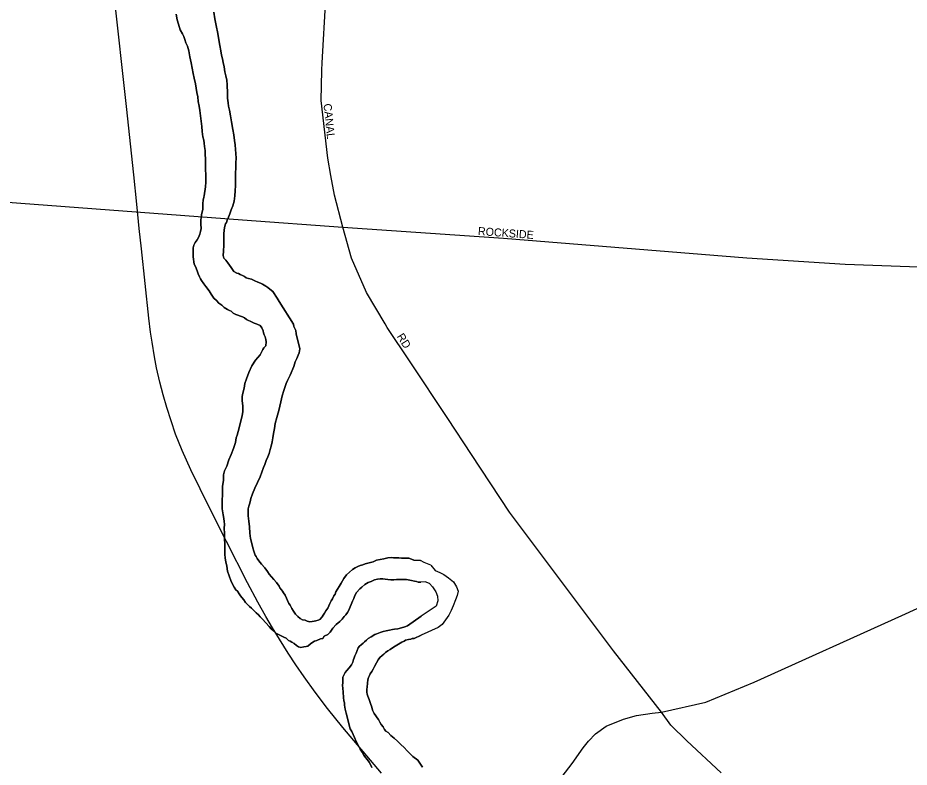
# Model space of a CAD drawing. Extents: x -561 to 1170, y 0 to 846.
# Drawn here: x 287.18 to 302.22, y 176.12 to 188.76 of the extents above; entities that cross this region are included whole.
import ezdxf

# ---------------------------------------------------------------- set-up
doc = ezdxf.new("R2010")
doc.units = 0
for name, color, linetype in [('GM_X_City_Street', 7, 'Continuous'), ('GM_X_City_Street_Text', 7, 'Continuous'), ('GM_X_Major_River', 7, 'Continuous'), ('GM_X_Rail_Line', 7, 'Continuous')]:
    doc.layers.add(name, color=color, linetype=linetype)

msp = doc.modelspace()

# ---------------------------------------------------------------- linework, layer by layer
at = {"layer": 'GM_X_City_Street'}
for points in [[(292.315, 187.88), (292.319, 188.004), (292.382, 189.088), (292.614, 191.429), (292.854, 193.955), (292.822, 194.252), (292.433, 195.583), (291.675, 199.752), (291.571, 200.283), (291.39, 200.82), (291.093, 201.499), (290.828, 202.087), (290.563, 202.436), (290.168, 202.857), (289.955, 203.102), (288.879, 204.733), (288.419, 205.423)], [(290.972, 185.357), (292.665, 185.23), (295.379, 185.044), (299.485, 184.712), (301.14, 184.608), (302.54, 184.557), (303.866, 184.736), (304.674, 184.881), (305.907, 185.301), (306.779, 185.655), (307.693, 186.08), (309.042, 186.9), (310.313, 188.02), (310.755, 188.533), (310.773, 188.554)], [(292.467, 186.102), (292.414, 186.396), (292.302, 187.371), (292.315, 187.872), (292.315, 187.88)], [(293.38, 183.601), (293.064, 184.127), (292.811, 184.708), (292.665, 185.23), (292.526, 185.772), (292.467, 186.102)], [(282.079, 185.905), (285.434, 185.772), (290.972, 185.357)], [(293.801, 182.961), (293.416, 183.541), (293.38, 183.601)], [(294.437, 182.002), (293.801, 182.961)], [(298.046, 177.048), (297.234, 178.084), (295.48, 180.426), (294.838, 181.397), (294.437, 182.002)], [(298.046, 177.048), (298.794, 177.219), (299.607, 177.554), (302.096, 178.682), (303.329, 179.243), (303.923, 179.479), (304.062, 179.554), (304.256, 179.566), (304.917, 179.582), (307.522, 179.591), (308.979, 179.606)], [(295.336, 174.299), (295.379, 174.486), (295.508, 174.813), (295.722, 175.172), (295.937, 175.385), (296.369, 175.963), (296.535, 176.185), (296.722, 176.445), (296.814, 176.56), (296.933, 176.686), (297.11, 176.811), (297.4, 176.929), (297.624, 176.996), (297.884, 177.032), (298.046, 177.048)], [(299.048, 176.024), (298.473, 176.568), (298.199, 176.831), (298.046, 177.048)]]:
    msp.add_lwpolyline(points, dxfattribs=at)
at = {"layer": 'GM_X_Major_River'}
for points in [[(289.853, 188.823), (289.871, 188.731), (289.894, 188.656), (289.922, 188.559), (289.961, 188.494), (289.983, 188.446), (290, 188.397), (290.017, 188.343), (290.045, 188.284), (290.068, 188.208), (290.085, 188.105), (290.108, 188.003), (290.126, 187.916), (290.143, 187.824), (290.16, 187.743), (290.183, 187.651), (290.195, 187.576), (290.207, 187.506), (290.219, 187.43), (290.225, 187.354), (290.243, 187.273), (290.255, 187.197), (290.267, 187.111), (290.279, 187.019), (290.291, 186.932), (290.297, 186.846), (290.304, 186.754), (290.321, 186.7), (290.327, 186.651), (290.333, 186.591), (290.345, 186.527), (290.346, 186.456), (290.352, 186.386), (290.353, 186.326), (290.348, 186.277), (290.349, 186.229), (290.35, 186.18), (290.356, 186.137), (290.357, 186.066), (290.358, 185.99), (290.348, 185.914), (290.328, 185.762), (290.323, 185.735), (290.313, 185.686), (290.308, 185.632), (290.304, 185.535), (290.284, 185.437), (290.274, 185.35)], [(290.274, 185.35), (290.284, 185.437), (290.304, 185.535), (290.308, 185.632), (290.313, 185.686), (290.323, 185.735), (290.328, 185.762), (290.348, 185.914), (290.358, 185.99), (290.357, 186.066), (290.356, 186.137), (290.35, 186.18), (290.349, 186.229), (290.348, 186.277), (290.353, 186.326), (290.352, 186.386), (290.346, 186.456), (290.345, 186.527), (290.333, 186.591), (290.327, 186.651), (290.321, 186.7), (290.304, 186.754), (290.297, 186.846), (290.291, 186.932), (290.279, 187.019), (290.267, 187.111), (290.255, 187.197), (290.243, 187.273), (290.225, 187.354), (290.219, 187.43), (290.207, 187.506), (290.195, 187.576), (290.183, 187.651), (290.16, 187.743), (290.143, 187.824), (290.126, 187.916), (290.108, 188.003), (290.085, 188.105), (290.068, 188.208), (290.045, 188.284), (290.017, 188.343), (290, 188.397), (289.983, 188.446), (289.961, 188.494), (289.922, 188.559), (289.894, 188.656), (289.871, 188.731), (289.853, 188.823)], [(290.729, 187.371), (290.723, 187.409), (290.722, 187.447), (290.721, 187.49), (290.714, 187.631), (290.708, 187.712), (290.696, 187.782), (290.679, 187.853), (290.667, 187.934), (290.649, 188.009), (290.638, 188.074), (290.621, 188.134), (290.609, 188.209), (290.591, 188.296), (290.574, 188.393), (290.556, 188.501), (290.533, 188.631), (290.509, 188.744), (290.492, 188.858)], [(290.492, 188.858), (290.509, 188.744), (290.533, 188.631), (290.556, 188.501), (290.574, 188.393), (290.591, 188.296), (290.609, 188.209), (290.621, 188.134), (290.638, 188.074), (290.649, 188.009), (290.667, 187.934), (290.679, 187.853), (290.696, 187.782), (290.708, 187.712), (290.714, 187.631), (290.721, 187.49), (290.722, 187.447), (290.723, 187.409), (290.729, 187.371)], [(291.488, 181.675), (291.498, 181.751), (291.513, 181.833), (291.528, 181.92), (291.554, 182.023), (291.585, 182.137), (291.621, 182.284), (291.646, 182.387), (291.672, 182.474), (291.693, 182.545), (291.714, 182.594), (291.735, 182.643), (291.756, 182.692), (291.777, 182.735), (291.84, 182.882), (291.861, 182.958), (291.892, 183.018), (291.913, 183.073), (291.929, 183.111), (291.939, 183.143), (291.944, 183.181), (291.878, 183.431), (291.872, 183.487), (291.842, 183.555), (291.833, 183.594), (291.596, 183.976), (291.561, 184.036), (291.487, 184.146), (291.438, 184.188), (291.4, 184.215), (291.367, 184.236), (291.339, 184.252), (291.312, 184.268), (291.28, 184.284), (291.231, 184.305), (291.181, 184.326), (291.127, 184.353), (291.078, 184.368), (291.035, 184.379), (291.007, 184.4), (290.975, 184.416), (290.936, 184.432), (290.909, 184.448), (290.877, 184.458), (290.828, 184.484), (290.805, 184.517), (290.783, 184.549), (290.756, 184.592), (290.728, 184.63), (290.695, 184.673), (290.657, 184.71), (290.651, 184.753), (290.655, 184.829), (290.659, 184.927), (290.658, 185.03), (290.662, 185.116), (290.666, 185.187), (290.676, 185.247), (290.687, 185.285), (290.703, 185.312), (290.718, 185.35), (290.739, 185.399), (290.76, 185.459), (290.786, 185.524), (290.812, 185.59), (290.833, 185.671), (290.848, 185.758), (290.852, 185.845), (290.856, 185.937), (290.855, 186.056), (290.859, 186.148), (290.863, 186.229), (290.862, 186.316), (290.866, 186.397), (290.865, 186.473), (290.859, 186.544), (290.852, 186.619), (290.841, 186.695), (290.829, 186.787), (290.811, 186.879), (290.788, 187.009), (290.77, 187.111), (290.758, 187.203), (290.741, 187.274), (290.735, 187.328), (290.729, 187.371)], [(290.729, 187.371), (290.735, 187.328), (290.741, 187.274), (290.758, 187.203), (290.77, 187.111), (290.788, 187.009), (290.811, 186.879), (290.829, 186.787), (290.841, 186.695), (290.852, 186.619), (290.859, 186.544), (290.865, 186.473), (290.866, 186.397), (290.862, 186.316), (290.863, 186.229), (290.859, 186.148), (290.855, 186.056), (290.856, 185.937), (290.852, 185.845), (290.848, 185.758), (290.833, 185.671), (290.812, 185.59), (290.786, 185.524), (290.76, 185.459), (290.739, 185.399), (290.718, 185.35), (290.703, 185.312), (290.687, 185.285), (290.676, 185.247), (290.666, 185.187), (290.662, 185.116), (290.658, 185.03), (290.659, 184.927), (290.655, 184.829), (290.651, 184.753), (290.657, 184.71), (290.695, 184.673), (290.728, 184.63), (290.756, 184.592), (290.783, 184.549), (290.805, 184.517), (290.828, 184.484), (290.877, 184.458), (290.909, 184.448), (290.936, 184.432), (290.975, 184.416), (291.007, 184.4), (291.035, 184.379), (291.078, 184.368), (291.127, 184.353), (291.181, 184.326), (291.231, 184.305), (291.28, 184.284), (291.312, 184.268), (291.339, 184.252), (291.367, 184.236), (291.4, 184.215), (291.438, 184.188), (291.487, 184.146), (291.561, 184.036), (291.596, 183.976), (291.833, 183.594), (291.842, 183.555), (291.872, 183.487), (291.878, 183.431), (291.944, 183.181), (291.939, 183.143), (291.929, 183.111), (291.913, 183.073), (291.892, 183.018), (291.861, 182.958), (291.84, 182.882), (291.777, 182.735), (291.756, 182.692), (291.735, 182.643), (291.714, 182.594), (291.693, 182.545), (291.672, 182.474), (291.646, 182.387), (291.621, 182.284), (291.585, 182.137), (291.554, 182.023), (291.528, 181.92), (291.513, 181.833), (291.498, 181.751), (291.488, 181.675)], [(290.274, 185.35), (290.27, 185.307), (290.27, 185.28), (290.276, 185.209), (290.266, 185.16), (290.256, 185.111), (290.235, 185.057), (290.209, 185.019), (290.177, 184.97), (290.156, 184.926), (290.145, 184.883), (290.141, 184.85), (290.141, 184.818), (290.142, 184.769), (290.142, 184.731), (290.148, 184.693), (290.154, 184.644), (290.16, 184.606), (290.182, 184.569), (290.21, 184.493), (290.227, 184.445), (290.25, 184.396), (290.266, 184.359), (290.283, 184.332), (290.322, 184.278), (290.355, 184.23), (290.41, 184.16), (290.448, 184.101), (290.493, 184.036), (290.537, 183.993), (290.575, 183.95), (290.624, 183.913), (290.668, 183.876), (290.723, 183.844), (290.755, 183.828), (290.783, 183.812), (290.816, 183.78), (290.864, 183.759), (290.973, 183.717), (291.011, 183.701), (291.044, 183.674), (291.077, 183.659), (291.104, 183.643), (291.17, 183.611), (291.208, 183.601), (291.235, 183.59), (291.273, 183.574), (291.301, 183.531), (291.323, 183.483), (291.329, 183.45), (291.34, 183.413), (291.357, 183.38), (291.368, 183.337), (291.374, 183.299), (291.37, 183.229), (291.332, 183.196), (291.316, 183.168), (291.274, 183.076), (291.194, 182.988), (291.131, 182.89), (291.084, 182.781), (291.042, 182.672), (291.016, 182.596), (291.001, 182.515), (290.98, 182.433), (290.97, 182.373), (290.971, 182.314), (290.972, 182.249), (290.978, 182.222), (290.978, 182.173), (290.979, 182.119), (290.969, 182.048), (290.902, 181.787), (290.882, 181.722), (290.866, 181.679), (290.856, 181.597), (290.825, 181.499), (290.783, 181.396), (290.746, 181.309), (290.71, 181.2), (290.673, 181.118), (290.653, 181.053), (290.654, 180.966), (290.639, 180.858), (290.635, 180.739), (290.632, 180.603), (290.633, 180.478), (290.651, 180.381), (290.657, 180.316), (290.663, 180.268), (290.669, 180.219), (290.665, 180.148), (290.671, 180.067), (290.673, 179.986), (290.674, 179.872), (290.675, 179.785), (290.676, 179.715), (290.683, 179.65), (290.694, 179.585), (290.711, 179.51), (290.723, 179.429)], [(290.723, 179.429), (290.711, 179.51), (290.694, 179.585), (290.683, 179.65), (290.676, 179.715), (290.675, 179.785), (290.674, 179.872), (290.673, 179.986), (290.671, 180.067), (290.665, 180.148), (290.669, 180.219), (290.663, 180.268), (290.657, 180.316), (290.651, 180.381), (290.633, 180.478), (290.632, 180.603), (290.635, 180.739), (290.639, 180.858), (290.654, 180.966), (290.653, 181.053), (290.673, 181.118), (290.71, 181.2), (290.746, 181.309), (290.783, 181.396), (290.825, 181.499), (290.856, 181.597), (290.866, 181.679), (290.882, 181.722), (290.902, 181.787), (290.969, 182.048), (290.979, 182.119), (290.978, 182.173), (290.978, 182.222), (290.972, 182.249), (290.971, 182.314), (290.97, 182.373), (290.98, 182.433), (291.001, 182.515), (291.016, 182.596), (291.042, 182.672), (291.084, 182.781), (291.131, 182.89), (291.194, 182.988), (291.274, 183.076), (291.316, 183.168), (291.332, 183.196), (291.37, 183.229), (291.374, 183.299), (291.368, 183.337), (291.357, 183.38), (291.34, 183.413), (291.329, 183.45), (291.323, 183.483), (291.301, 183.531), (291.273, 183.574), (291.235, 183.59), (291.208, 183.601), (291.17, 183.611), (291.104, 183.643), (291.077, 183.659), (291.044, 183.674), (291.011, 183.701), (290.973, 183.717), (290.864, 183.759), (290.816, 183.78), (290.783, 183.812), (290.755, 183.828), (290.723, 183.844), (290.668, 183.876), (290.624, 183.913), (290.575, 183.95), (290.537, 183.993), (290.493, 184.036), (290.448, 184.101), (290.41, 184.16), (290.355, 184.23), (290.322, 184.278), (290.283, 184.332), (290.266, 184.359), (290.25, 184.396), (290.227, 184.445), (290.21, 184.493), (290.182, 184.569), (290.16, 184.606), (290.154, 184.644), (290.148, 184.693), (290.142, 184.731), (290.142, 184.769), (290.141, 184.818), (290.141, 184.85), (290.145, 184.883), (290.156, 184.926), (290.177, 184.97), (290.209, 185.019), (290.235, 185.057), (290.256, 185.111), (290.266, 185.16), (290.276, 185.209), (290.27, 185.28), (290.27, 185.307), (290.274, 185.35)], [(293.979, 179.607), (293.866, 179.613), (293.828, 179.628), (293.779, 179.65), (293.73, 179.649), (293.697, 179.649), (293.66, 179.648), (293.611, 179.653), (293.562, 179.652), (293.524, 179.652), (293.481, 179.657), (293.427, 179.651), (293.357, 179.639), (293.297, 179.627), (293.238, 179.611), (293.179, 179.583), (293.092, 179.565), (293.044, 179.554), (293.006, 179.537), (292.958, 179.526), (292.92, 179.509), (292.877, 179.482), (292.829, 179.454), (292.727, 179.366), (292.684, 179.306), (292.637, 179.224), (292.605, 179.169), (292.579, 179.126), (292.552, 179.077), (292.537, 179.039), (292.515, 179.011), (292.494, 178.962), (292.473, 178.929), (292.447, 178.88), (292.415, 178.804), (292.378, 178.76), (292.357, 178.722), (292.336, 178.684), (292.32, 178.657), (292.277, 178.613), (292.25, 178.602), (292.213, 178.59), (292.186, 178.585), (292.148, 178.579), (292.11, 178.573), (292.066, 178.583), (292.034, 178.599), (291.985, 178.609), (291.947, 178.631), (291.908, 178.663), (291.87, 178.7), (291.837, 178.754), (291.809, 178.797), (291.781, 178.856), (291.754, 178.883), (291.732, 178.931), (291.715, 178.975), (291.692, 179.023), (291.665, 179.061), (291.648, 179.088), (291.632, 179.114), (291.604, 179.147), (291.593, 179.174), (291.549, 179.238), (291.505, 179.286), (291.422, 179.377), (291.395, 179.42), (291.351, 179.485), (291.296, 179.549), (291.251, 179.603), (291.224, 179.64), (291.207, 179.673), (291.191, 179.7), (291.168, 179.764), (291.151, 179.824), (291.134, 179.894), (291.111, 179.98), (291.099, 180.072), (291.092, 180.175), (291.08, 180.273), (291.073, 180.359), (291.072, 180.43), (291.072, 180.478), (291.082, 180.522), (291.092, 180.56), (291.103, 180.598), (291.118, 180.652), (291.144, 180.734), (291.181, 180.826), (291.228, 180.924), (291.27, 181.017), (291.301, 181.099), (291.327, 181.175), (291.354, 181.229), (291.375, 181.295), (291.401, 181.355), (291.427, 181.414), (291.442, 181.48), (291.458, 181.539), (291.473, 181.61), (291.488, 181.675)], [(291.488, 181.675), (291.473, 181.61), (291.458, 181.539), (291.442, 181.48), (291.427, 181.414), (291.401, 181.355), (291.375, 181.295), (291.354, 181.229), (291.327, 181.175), (291.301, 181.099), (291.27, 181.017), (291.228, 180.924), (291.181, 180.826), (291.144, 180.734), (291.118, 180.652), (291.103, 180.598), (291.092, 180.56), (291.082, 180.522), (291.072, 180.478), (291.072, 180.43), (291.073, 180.359), (291.08, 180.273), (291.092, 180.175), (291.099, 180.072), (291.111, 179.98), (291.134, 179.894), (291.151, 179.824), (291.168, 179.764), (291.191, 179.7), (291.207, 179.673), (291.224, 179.64), (291.251, 179.603), (291.296, 179.549), (291.351, 179.485), (291.395, 179.42), (291.422, 179.377), (291.505, 179.286), (291.549, 179.238), (291.593, 179.174), (291.604, 179.147), (291.632, 179.114), (291.648, 179.088), (291.665, 179.061), (291.692, 179.023), (291.715, 178.975), (291.732, 178.931), (291.754, 178.883), (291.781, 178.856), (291.809, 178.797), (291.837, 178.754), (291.87, 178.7), (291.908, 178.663), (291.947, 178.631), (291.985, 178.609), (292.034, 178.599), (292.066, 178.583), (292.11, 178.573), (292.148, 178.579), (292.186, 178.585), (292.213, 178.59), (292.25, 178.602), (292.277, 178.613), (292.32, 178.657), (292.336, 178.684), (292.357, 178.722), (292.378, 178.76), (292.415, 178.804), (292.447, 178.88), (292.473, 178.929), (292.494, 178.962), (292.515, 179.011), (292.537, 179.039), (292.552, 179.077), (292.579, 179.126), (292.605, 179.169), (292.637, 179.224), (292.684, 179.306), (292.727, 179.366), (292.829, 179.454), (292.877, 179.482), (292.92, 179.509), (292.958, 179.526), (293.006, 179.537), (293.044, 179.554), (293.092, 179.565), (293.179, 179.583), (293.238, 179.611), (293.297, 179.627), (293.357, 179.639), (293.427, 179.651), (293.481, 179.657), (293.524, 179.652), (293.562, 179.652), (293.611, 179.653), (293.66, 179.648), (293.697, 179.649), (293.73, 179.649), (293.779, 179.65), (293.828, 179.628), (293.866, 179.613), (293.979, 179.607)], [(294.153, 179.527), (294.04, 179.576), (293.979, 179.607)], [(290.723, 179.429), (290.752, 179.348), (290.78, 179.272), (290.808, 179.207), (290.835, 179.159), (290.863, 179.116), (290.89, 179.089), (290.918, 179.046), (290.94, 179.014), (290.962, 178.982), (290.995, 178.944), (291.023, 178.901), (291.061, 178.864), (291.094, 178.832), (291.127, 178.805), (291.16, 178.773), (291.204, 178.725), (291.242, 178.693), (291.275, 178.655), (291.314, 178.618), (291.424, 178.494), (291.457, 178.457), (291.495, 178.419), (291.539, 178.382), (291.604, 178.35), (291.67, 178.313), (291.713, 178.297), (291.752, 178.26), (291.779, 178.249), (291.806, 178.228), (291.844, 178.207), (291.883, 178.175), (291.921, 178.154), (291.959, 178.138), (292.007, 178.149), (292.051, 178.155), (292.078, 178.161), (292.12, 178.205), (292.163, 178.232), (292.19, 178.249), (292.228, 178.26), (292.292, 178.288), (292.33, 178.294), (292.351, 178.332), (292.416, 178.36), (292.453, 178.398), (292.496, 178.464), (292.554, 178.53), (292.619, 178.579), (292.656, 178.618), (292.688, 178.661), (292.72, 178.694), (292.746, 178.732), (292.768, 178.771), (292.83, 178.923), (292.852, 178.967), (292.872, 179.016), (292.899, 179.07), (292.952, 179.13), (292.99, 179.158), (293.038, 179.202), (293.097, 179.235), (293.145, 179.252), (293.199, 179.28), (293.253, 179.291), (293.296, 179.297), (293.34, 179.298), (293.383, 179.293), (293.426, 179.288), (293.475, 179.283), (293.529, 179.284), (293.572, 179.289), (293.61, 179.29), (293.654, 179.29), (293.697, 179.286), (293.74, 179.286), (293.767, 179.281), (293.8, 179.276), (293.827, 179.271), (293.876, 179.261), (293.908, 179.256), (293.941, 179.245), (293.941, 179.245), (293.957, 179.245), (293.982, 179.241)], [(293.982, 179.241), (293.957, 179.245), (293.941, 179.245), (293.941, 179.245), (293.908, 179.256), (293.876, 179.261), (293.827, 179.271), (293.8, 179.276), (293.767, 179.281), (293.74, 179.286), (293.697, 179.286), (293.654, 179.29), (293.61, 179.29), (293.572, 179.289), (293.529, 179.284), (293.475, 179.283), (293.426, 179.288), (293.383, 179.293), (293.34, 179.298), (293.296, 179.297), (293.253, 179.291), (293.199, 179.28), (293.145, 179.252), (293.097, 179.235), (293.038, 179.202), (292.99, 179.158), (292.952, 179.13), (292.899, 179.07), (292.872, 179.016), (292.852, 178.967), (292.83, 178.923), (292.768, 178.771), (292.746, 178.732), (292.72, 178.694), (292.688, 178.661), (292.656, 178.618), (292.619, 178.579), (292.554, 178.53), (292.496, 178.464), (292.453, 178.398), (292.416, 178.36), (292.351, 178.332), (292.33, 178.294), (292.292, 178.288), (292.228, 178.26), (292.19, 178.249), (292.163, 178.232), (292.12, 178.205), (292.078, 178.161), (292.051, 178.155), (292.007, 178.149), (291.959, 178.138), (291.921, 178.154), (291.883, 178.175), (291.844, 178.207), (291.806, 178.228), (291.779, 178.249), (291.752, 178.26), (291.713, 178.297), (291.67, 178.313), (291.604, 178.35), (291.539, 178.382), (291.495, 178.419), (291.457, 178.457), (291.424, 178.494), (291.314, 178.618), (291.275, 178.655), (291.242, 178.693), (291.204, 178.725), (291.16, 178.773), (291.127, 178.805), (291.094, 178.832), (291.061, 178.864), (291.023, 178.901), (290.995, 178.944), (290.962, 178.982), (290.94, 179.014), (290.918, 179.046), (290.89, 179.089), (290.863, 179.116), (290.835, 179.159), (290.808, 179.207), (290.78, 179.272), (290.752, 179.348), (290.723, 179.429)], [(294.153, 179.527), (294.225, 179.437), (294.302, 179.405), (294.372, 179.373), (294.448, 179.314), (294.535, 179.25), (294.585, 179.163), (294.612, 179.093), (294.597, 179.017), (294.57, 178.946), (294.527, 178.843), (294.496, 178.762), (294.458, 178.685), (294.399, 178.609), (294.345, 178.527), (294.275, 178.478), (293.991, 178.348)], [(294.132, 179.218), (294.055, 179.247), (293.982, 179.241)], [(294.132, 179.218), (294.179, 179.166), (294.239, 179.079), (294.266, 179.004), (294.272, 178.928), (294.24, 178.836), (293.988, 178.669)], [(293.988, 178.668), (293.756, 178.506), (293.713, 178.489), (293.659, 178.472), (293.595, 178.455), (293.541, 178.449), (293.503, 178.443), (293.454, 178.432), (293.4, 178.421), (293.346, 178.409), (293.298, 178.392), (293.239, 178.37), (293.206, 178.359), (293.147, 178.32), (293.093, 178.292), (293.067, 178.265), (293.035, 178.237), (293.008, 178.215), (292.976, 178.188), (292.949, 178.161), (292.928, 178.133), (292.907, 178.09), (292.891, 178.046), (292.87, 178.002), (292.86, 177.964), (292.849, 177.937), (292.839, 177.894), (292.813, 177.85), (292.775, 177.795), (292.733, 177.752), (292.706, 177.719), (292.69, 177.686), (292.669, 177.642), (292.67, 177.615), (292.665, 177.55), (292.66, 177.501), (292.667, 177.453), (292.673, 177.388), (292.679, 177.296), (292.686, 177.242), (292.697, 177.209), (292.698, 177.166), (292.703, 177.134), (292.709, 177.101), (292.726, 177.031), (292.79, 176.766), (292.817, 176.723), (292.84, 176.675), (292.867, 176.621), (292.895, 176.556), (292.929, 176.492), (292.962, 176.427), (292.995, 176.373), (293.023, 176.325), (293.05, 176.287), (293.084, 176.244), (293.111, 176.207), (293.133, 176.164), (293.156, 176.115)], [(293.156, 176.115), (293.133, 176.164), (293.111, 176.207), (293.084, 176.244), (293.05, 176.287), (293.023, 176.325), (292.995, 176.373), (292.962, 176.427), (292.929, 176.492), (292.895, 176.556), (292.867, 176.621), (292.84, 176.675), (292.817, 176.723), (292.79, 176.766), (292.726, 177.031), (292.709, 177.101), (292.703, 177.134), (292.698, 177.166), (292.697, 177.209), (292.686, 177.242), (292.679, 177.296), (292.673, 177.388), (292.667, 177.453), (292.66, 177.501), (292.665, 177.55), (292.67, 177.615), (292.669, 177.642), (292.69, 177.686), (292.706, 177.719), (292.733, 177.752), (292.775, 177.795), (292.813, 177.85), (292.839, 177.894), (292.849, 177.937), (292.86, 177.964), (292.87, 178.002), (292.891, 178.046), (292.907, 178.09), (292.928, 178.133), (292.949, 178.161), (292.976, 178.188), (293.008, 178.215), (293.035, 178.237), (293.067, 178.265), (293.093, 178.292), (293.147, 178.32), (293.206, 178.359), (293.239, 178.37), (293.298, 178.392), (293.346, 178.409), (293.4, 178.421), (293.454, 178.432), (293.503, 178.443), (293.541, 178.449), (293.595, 178.455), (293.659, 178.472), (293.713, 178.489), (293.756, 178.506), (293.988, 178.668)], [(294.012, 176.122), (293.933, 176.238), (293.846, 176.302), (293.802, 176.345), (293.753, 176.399), (293.703, 176.452), (293.648, 176.506), (293.588, 176.559), (293.533, 176.613), (293.478, 176.655), (293.435, 176.704), (293.391, 176.73), (293.369, 176.757), (293.347, 176.8), (293.314, 176.843), (293.291, 176.881), (293.269, 176.924), (293.247, 176.956), (293.225, 176.988), (293.197, 177.026), (293.169, 177.085), (293.158, 177.134), (293.136, 177.193), (293.113, 177.263), (293.09, 177.322), (293.079, 177.355), (293.073, 177.387), (293.073, 177.436), (293.078, 177.474), (293.082, 177.539), (293.092, 177.593), (293.102, 177.637), (293.118, 177.67), (293.129, 177.697), (293.155, 177.735), (293.182, 177.773), (293.203, 177.822), (293.234, 177.882), (293.266, 177.931), (293.293, 177.97), (293.33, 178.003), (293.357, 178.03), (293.389, 178.057), (293.426, 178.085), (293.464, 178.107), (293.507, 178.135), (293.55, 178.162), (293.663, 178.229), (293.7, 178.245), (293.727, 178.262), (293.776, 178.273), (293.814, 178.279), (293.84, 178.29), (293.873, 178.291), (293.988, 178.347)], [(293.988, 178.347), (293.873, 178.291), (293.84, 178.29), (293.814, 178.279), (293.776, 178.273), (293.727, 178.262), (293.7, 178.245), (293.663, 178.229), (293.55, 178.162), (293.507, 178.135), (293.464, 178.107), (293.426, 178.085), (293.389, 178.057), (293.357, 178.03), (293.33, 178.003), (293.293, 177.97), (293.266, 177.931), (293.234, 177.882), (293.203, 177.822), (293.182, 177.773), (293.155, 177.735), (293.129, 177.697), (293.118, 177.67), (293.102, 177.637), (293.092, 177.593), (293.082, 177.539), (293.078, 177.474), (293.073, 177.436), (293.073, 177.387), (293.079, 177.355), (293.09, 177.322), (293.113, 177.263), (293.136, 177.193), (293.158, 177.134), (293.169, 177.085), (293.197, 177.026), (293.225, 176.988), (293.247, 176.956), (293.269, 176.924), (293.291, 176.881), (293.314, 176.843), (293.347, 176.8), (293.369, 176.757), (293.391, 176.73), (293.435, 176.704), (293.478, 176.655), (293.533, 176.613), (293.588, 176.559), (293.648, 176.506), (293.703, 176.452), (293.753, 176.399), (293.802, 176.345), (293.846, 176.302), (293.933, 176.238), (294.012, 176.122)]]:
    msp.add_lwpolyline(points, dxfattribs=at)
at = {"layer": 'GM_X_Rail_Line'}
msp.add_lwpolyline([(293.32, 176.023), (292.666, 176.79), (292.411, 177.112), (292.202, 177.389), (292.015, 177.643), (291.874, 177.846), (291.744, 178.046), (291.597, 178.28), (291.481, 178.471), (291.369, 178.661), (291.234, 178.903), (291.06, 179.232), (290.707, 179.927), (290.42, 180.497), (290.102, 181.138), (289.955, 181.466), (289.846, 181.741), (289.769, 181.962), (289.697, 182.189), (289.637, 182.401), (289.581, 182.614), (289.526, 182.858), (289.488, 183.046), (289.449, 183.289), (289.425, 183.461), (289.394, 183.696), (289.269, 184.868), (289.233, 185.209), (289.191, 185.621), (289.14, 186.115), (289.017, 187.268), (288.811, 189.153)], dxfattribs=at)

# ---------------------------------------------------------------- texts
at = {"layer": 'GM_X_City_Street_Text'}
for s, rotation, p in [('CANAL', 275.9436, (292.341, 187.31)), ('ROCKSIDE', 355.8574, (294.943, 185.1)), ('RD', 301.9968, (293.573, 183.389))]:
    msp.add_text(s, height=0.135, rotation=rotation, dxfattribs=at).set_placement(p)

doc.saveas('drawing.dxf')
